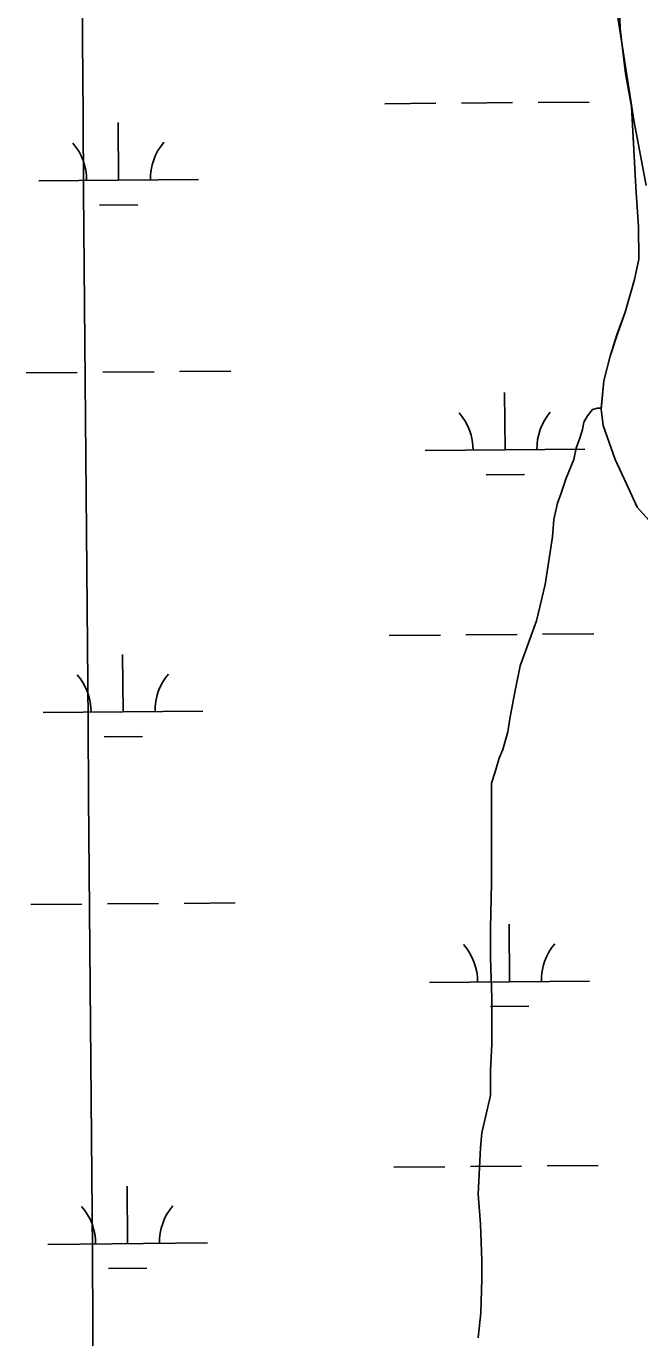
# Model space of a CAD drawing. Extents: x 3567028 to 3605064, y 510945 to 536587.
# Drawn here: x 3576329 to 3576713, y 533052 to 533872 of the extents above; entities that cross this region are included whole.
import ezdxf

# ---------------------------------------------------------------- set-up
doc = ezdxf.new("R2010")
doc.units = 0
for name, color, linetype in [('V-GRID-MAJR', 7, 'Continuous'), ('V-RIVR-EDGE', 7, 'Continuous'), ('V-SITE-VEGE', 7, 'Continuous'), ('V-WETL-SWMP', 7, 'Continuous')]:
    doc.layers.add(name, color=color, linetype=linetype)

msp = doc.modelspace()

# ---------------------------------------------------------------- linework, layer by layer
at = {"layer": 'V-GRID-MAJR'}
msp.add_spline([(3576470.071, 520885.094), (3576457.305, 522452.36100000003), (3576407.9390000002, 528513.132), (3576358.572, 534573.9180000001), (3576358.556, 534575.836)], degree=3, dxfattribs=at)
at = {"layer": 'V-RIVR-EDGE'}
msp.add_lwpolyline([(3576587.830928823, 534577.7706936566), (3576589.1450525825, 534569.4787052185), (3576598.5661511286, 534495.0149071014), (3576612.2236522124, 534434.3481461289), (3576626.5067115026, 534383.8853910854), (3576645.5671192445, 534323.2052702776), (3576655.621198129, 534261.9470928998), (3576666.853656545, 534191.681102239), (3576681.0817920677, 534119.0063975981), (3576686.2961766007, 534042.7520215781), (3576692.688940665, 533957.4898322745), (3576699.105455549, 533881.8328103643), (3576709.742044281, 533813.3692730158), (3576717.445301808, 533772.5280140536)], dxfattribs=at)
at = {"layer": 'V-SITE-VEGE'}
for p, q in [((3576699.883, 533905.2739999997), (3576701.161, 533870.6009999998)), ((3576701.161, 533870.6009999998), (3576704.429, 533842.664)), ((3576704.429, 533842.664), (3576708.1890000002, 533821.965)), ((3576708.1890000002, 533821.965), (3576709.457, 533799.02)), ((3576709.457, 533799.02), (3576710.981, 533771.58)), ((3576710.981, 533771.58), (3576712.498, 533746.638)), ((3576712.498, 533746.638), (3576712.767, 533726.432)), ((3576712.767, 533726.432), (3576710.035, 533713.708)), ((3576710.035, 533713.708), (3576704.3170000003, 533693.248)), ((3576704.3170000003, 533693.248), (3576699.34, 533679.7749999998)), ((3576699.34, 533679.7749999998), (3576694.863, 533665.801)), ((3576694.863, 533665.801), (3576690.886, 533650.3329999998)), ((3576690.886, 533650.3329999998), (3576689.213, 533633.226)), ((3576680.6210000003, 533628.5299999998), (3576678.278, 533624.62)), ((3576683.745, 533632.439), (3576680.6210000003, 533628.5299999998)), ((3576686.87, 533633.224), (3576683.745, 533632.439)), ((3576689.213, 533633.226), (3576686.87, 533633.224)), ((3576677.5, 533619.9299999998), (3576675.9420000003, 533614.458)), ((3576678.278, 533624.62), (3576677.5, 533619.9299999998)), ((3576675.9420000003, 533614.458), (3576673.603, 533608.203)), ((3576673.603, 533608.203), (3576672.044, 533601.1679999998)), ((3576672.044, 533601.1679999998), (3576667.363, 533589.442)), ((3576667.363, 533589.442), (3576664.244, 533580.06)), ((3576664.244, 533580.06), (3576661.9050000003, 533573.8049999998)), ((3576661.9050000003, 533573.8049999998), (3576659.568, 533563.645)), ((3576659.568, 533563.645), (3576658.794, 533552.7)), ((3576658.794, 533552.7), (3576654.126, 533522.998)), ((3576654.126, 533522.998), (3576648.673, 533500.329)), ((3576648.673, 533500.329), (3576638.5330000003, 533472.1829999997)), ((3576638.5330000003, 533472.1829999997), (3576635.416, 533456.5509999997)), ((3576635.416, 533456.5509999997), (3576632.305, 533440.134)), ((3576632.305, 533440.134), (3576630.748, 533430.756)), ((3576630.748, 533430.756), (3576627.629, 533419.8119999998)), ((3576625.289, 533414.338), (3576622.954, 533405.738)), ((3576627.629, 533419.8119999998), (3576625.289, 533414.338)), ((3576622.954, 533405.738), (3576620.611, 533398.7009999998)), ((3576620.611, 533398.7009999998), (3576620.617, 533392.4479999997)), ((3576620.617, 533392.4479999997), (3576620.623, 533383.0729999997)), ((3576620.623, 533383.0729999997), (3576620.637, 533364.3109999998)), ((3576620.637, 533364.3109999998), (3576620.648, 533349.4649999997)), ((3576620.648, 533349.4649999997), (3576620.6580000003, 533336.176)), ((3576620.6580000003, 533336.176), (3576619.896, 533308.0380000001)), ((3576619.896, 533308.0380000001), (3576619.913, 533289.28)), ((3576619.913, 533289.28), (3576620.711, 533264.27)), ((3576620.711, 533264.27), (3576620.721, 533250.9849999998)), ((3576620.721, 533250.9849999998), (3576620.734, 533235.3529999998)), ((3576620.734, 533235.3529999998), (3576619.964, 533218.938)), ((3576619.964, 533218.938), (3576619.9760000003, 533203.307)), ((3576619.9760000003, 533203.307), (3576614.522, 533179.856)), ((3576614.522, 533179.856), (3576613.748, 533170.476)), ((3576613.748, 533170.476), (3576612.2060000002, 533141.556)), ((3576612.2060000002, 533141.556), (3576613.7830000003, 533122.801)), ((3576613.7830000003, 533122.801), (3576614.582, 533100.135)), ((3576614.582, 533100.135), (3576614.59, 533088.4109999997)), ((3576614.59, 533088.4109999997), (3576613.824, 533067.308)), ((3576613.824, 533067.308), (3576612.271, 533051.6739999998))]:
    msp.add_line(p, q, dxfattribs=at)
at = {"layer": 'V-WETL-SWMP'}
for p, q in [((3576699.8917981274, 533905.2745408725), (3576701.17089265, 533870.6025557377)), ((3576701.17089265, 533870.6025557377), (3576704.438918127, 533842.6685597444)), ((3576704.4389181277, 533842.6685597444), (3576708.199906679, 533821.9675579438)), ((3576553.790298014, 533823.7399767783), (3576585.7887960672, 533824.0099231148)), ((3576601.7880450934, 533824.1448962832), (3576633.7865431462, 533824.4148426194)), ((3576649.7857921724, 533824.549815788), (3576681.784290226, 533824.8197621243)), ((3576708.1999066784, 533821.9675579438), (3576710.9900229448, 533771.582576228)), ((3576387.125975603, 533775.902319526), (3576386.8221611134, 533811.901028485)), ((3576337.1283223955, 533775.4805283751), (3576437.1236288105, 533776.3241106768)), ((3576710.9900229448, 533771.582576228), (3576712.509077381, 533746.6395847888)), ((3576375.2567655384, 533760.3706430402), (3576399.255639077, 533760.573102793)), ((3576712.509077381, 533746.6395847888), (3576712.7771432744, 533726.4345951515)), ((3576712.7771432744, 533726.4345951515), (3576710.0452504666, 533713.7106120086)), ((3576710.0452504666, 533713.7106120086), (3576704.327452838, 533693.2506438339)), ((3576704.327452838, 533693.2506438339), (3576699.3506135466, 533679.7766691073)), ((3576699.3506135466, 533679.7766691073), (3576694.8737647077, 533665.8036928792)), ((3576694.8737647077, 533665.8036928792), (3576690.896909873, 533650.334715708)), ((3576329.29805165, 533655.339227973), (3576361.2965497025, 533655.6091743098)), ((3576377.2957987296, 533655.7441474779), (3576409.2942967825, 533656.0140938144)), ((3576425.2935458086, 533656.1490669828), (3576457.2920438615, 533656.4190133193)), ((3576629.028229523, 533607.1240244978), (3576628.7244150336, 533643.1227334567)), ((3576690.896909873, 533650.334715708), (3576689.1670121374, 533632.6227317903)), ((3576689.1670121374, 533632.6227317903), (3576690.4240200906, 533622.3967330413)), ((3576690.4240200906, 533622.3967330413), (3576697.9259256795, 533601.200718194)), ((3576579.0305763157, 533606.702233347), (3576679.025882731, 533607.5458156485)), ((3576697.9259256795, 533601.200718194), (3576705.1738157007, 533585.9907008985)), ((3576617.1590194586, 533591.592348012), (3576641.157892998, 533591.7948077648)), ((3576705.1738157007, 533585.9907008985), (3576711.6727209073, 533571.2796859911)), ((3576711.6727209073, 533571.2796859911), (3576720.9115480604, 533561.0606588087)), ((3576556.5978392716, 533491.0769072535), (3576588.5963373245, 533491.34685359)), ((3576604.5955863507, 533491.4818267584), (3576636.594084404, 533491.7517730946)), ((3576652.5933334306, 533491.8867462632), (3576684.591831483, 533492.1566925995)), ((3576389.93351686, 533443.2392500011), (3576389.6297023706, 533479.2379589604)), ((3576339.9358636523, 533442.8174588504), (3576439.9311700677, 533443.661041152)), ((3576378.064306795, 533427.7075735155), (3576402.0631803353, 533427.9100332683)), ((3576332.105592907, 533322.6761584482), (3576364.1040909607, 533322.946104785)), ((3576380.103339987, 533323.0810779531), (3576412.1018380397, 533323.3510242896)), ((3576428.1010870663, 533323.485997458), (3576460.099585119, 533323.7559437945)), ((3576631.8357707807, 533274.460954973), (3576631.5319562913, 533310.4596639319)), ((3576581.838117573, 533274.0391638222), (3576681.8334239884, 533274.8827461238)), ((3576619.966560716, 533258.9292784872), (3576643.965434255, 533259.13173824)), ((3576559.4053805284, 533158.4138377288), (3576591.403878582, 533158.6837840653)), ((3576607.403127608, 533158.8187572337), (3576639.401625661, 533159.08870357)), ((3576655.4008746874, 533159.2236767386), (3576687.39937274, 533159.4936230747)), ((3576392.741058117, 533110.5761804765), (3576392.437243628, 533146.5748894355)), ((3576342.7434049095, 533110.1543893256), (3576442.738711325, 533110.9979716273)), ((3576380.8718480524, 533095.0445039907), (3576404.870721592, 533095.2469637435))]:
    msp.add_line(p, q, dxfattribs=at)
for centre, radius, start, end in [((3576331.881625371, 533775.9110860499), 35.24628790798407, 359.71151968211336, 41.2551780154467), ((3576442.362311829, 533776.8431253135), 35.246287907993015, 139.7115338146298, 181.25519214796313), ((3576573.7838792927, 533607.1327910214), 35.24628790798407, 359.71151968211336, 41.2551780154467), ((3576684.264565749, 533608.0648302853), 35.246287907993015, 139.7115338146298, 181.25519214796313), ((3576334.6891666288, 533443.2480165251), 35.24628790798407, 359.71151968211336, 41.2551780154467), ((3576445.1698530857, 533444.1800557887), 35.246287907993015, 139.7115338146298, 181.25519214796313), ((3576576.5914205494, 533274.4697214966), 35.24628790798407, 359.71151968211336, 41.2551780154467), ((3576687.0721070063, 533275.4017607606), 35.246287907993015, 139.7115338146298, 181.25519214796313), ((3576337.496707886, 533110.5849470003), 35.24628790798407, 359.71151968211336, 41.2551780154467), ((3576447.977394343, 533111.516986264), 35.246287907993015, 139.7115338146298, 181.25519214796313)]:
    msp.add_arc(centre, radius, start, end, dxfattribs=at)

doc.saveas('drawing.dxf')
